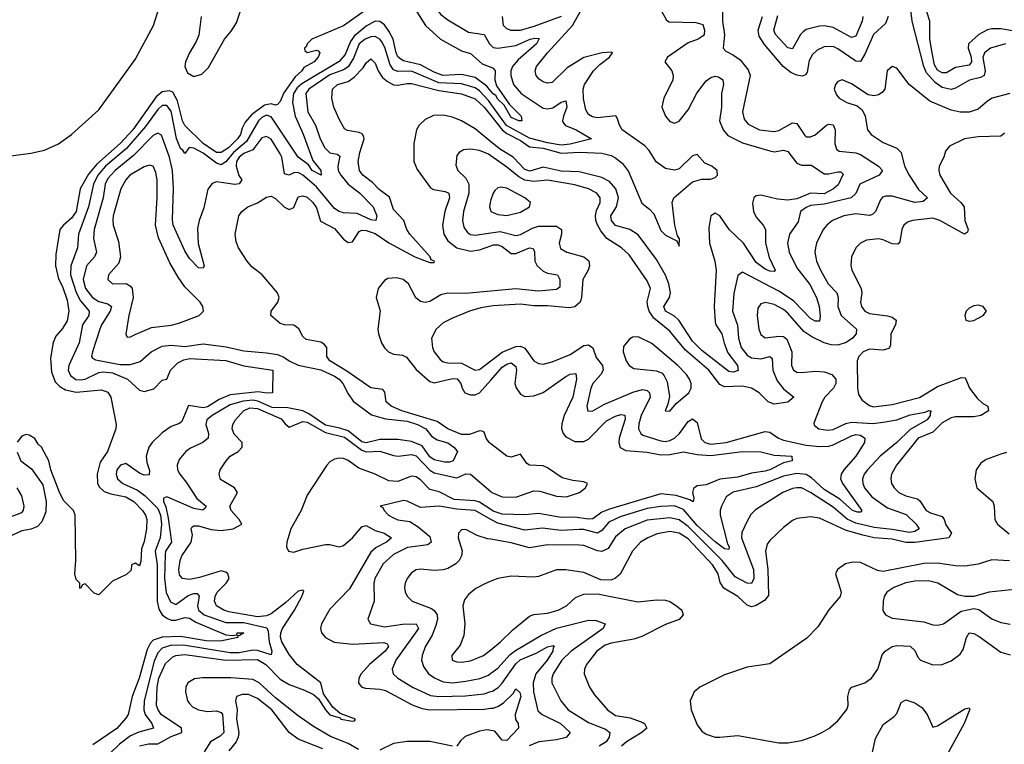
# Model space of a CAD drawing. Header units: inches. Extents: x 1694797 to 1849917, y 907313 to 1017959.
# Tile 454 of 656: x 1767921 to 1772265, y 972798 to 975996. Entities that reach past the tile are written whole.
import ezdxf

# ---------------------------------------------------------------- set-up
doc = ezdxf.new("R2010")
doc.units = ezdxf.units.IN
doc.header["$MEASUREMENT"] = 0
doc.layers.add('B7967', color=7, linetype='Continuous')
doc.layers.add('B7977', color=7, linetype='Continuous')

msp = doc.modelspace()

# ---------------------------------------------------------------- linework, layer by layer
at = {"layer": 'B7967', "color": 5}
for points, elevation in [([(1770000, 976529.3), (1769930, 976463.6), (1769810, 976420.6), (1769762.6, 976390), (1769730, 976352.2), (1769707.3, 976312.7), (1769683.6, 976230), (1769660.3, 976170), (1769655.3, 976130), (1769673.8, 976030), (1769711.8, 975970), (1769778.2, 975910), (1769870, 975859.1), (1769910, 975846.2), (1769961.4, 975801.4), (1770000, 975786.3)], 540), ([(1770000, 976421.5), (1769993.1, 976410), (1769981.2, 976398.8), (1769910, 976367.4), (1769850, 976347.7), (1769813.7, 976326.3), (1769777.3, 976290), (1769749.2, 976250), (1769730, 976195.1), (1769727.5, 976150), (1769747.1, 976070), (1769761.6, 976041.6), (1769779.5, 976019.5), (1769810, 975995), (1769901.3, 975941.3), (1769970, 975930.1), (1769994.4, 975890), (1770000, 975884)], 560), ([(1768722.3, 976010), (1768711.7, 975928.3), (1768700.3, 975899.7), (1768670, 975849.8), (1768652.3, 975810), (1768650.1, 975790.1), (1768661.9, 975761.9), (1768690, 975746), (1768725.1, 975754.9), (1768754.8, 975785.2), (1768825.3, 975910), (1768854.8, 975945.2), (1768877.9, 975982.1), (1768910, 976078.8)], 520), ([(1767870, 975393.1), (1767970, 975406.3), (1768030, 975420.2), (1768091.9, 975448.1), (1768150.2, 975489.8), (1768270, 975597.6), (1768430, 975820.2), (1768511.8, 975970), (1768536, 976050)], 520), ([(1769455.8, 976044.2), (1769350, 975968.3), (1769210.5, 975910), (1769188.9, 975890), (1769184.4, 975875.6), (1769177.3, 975870), (1769179.6, 975859.6), (1769190, 975851), (1769230, 975861), (1769238, 975858), (1769244.7, 975850), (1769238, 975830), (1769220.5, 975810), (1769175, 975785), (1769165.2, 975770), (1769136.1, 975743.9), (1769086.1, 975673.9), (1769070, 975635.4), (1769058.2, 975621.8), (1769050, 975619.1), (1769030, 975624.2), (1769001.6, 975618.4), (1768944.5, 975575.5), (1768916.5, 975543.5), (1768902.8, 975517.2), (1768895.5, 975490), (1768882.5, 975470), (1768842.7, 975430), (1768810, 975409.7), (1768790, 975409.5), (1768730, 975449.7), (1768649.2, 975529.2), (1768639.6, 975550), (1768617.3, 975637.3), (1768596, 975676), (1768582.1, 975682.1), (1768550, 975677), (1768523.8, 975656.2), (1768419.9, 975510), (1768364.7, 975450), (1768261.3, 975358.7), (1768225, 975315), (1768187.9, 975250), (1768169.7, 975150), (1768150, 975120.1), (1768114.2, 975090), (1768098, 975070), (1768080.1, 974959.9), (1768078.5, 974910), (1768092.8, 974852.8), (1768110, 974819), (1768130, 974758.4), (1768138.2, 974710), (1768130, 974667.8), (1768110, 974633), (1768080.1, 974599.9), (1768068.1, 974571.9), (1768056.9, 974503.1), (1768062, 974442), (1768077.8, 974397.8), (1768097.9, 974377.9), (1768123.3, 974363.3), (1768170, 974353), (1768282.5, 974362.5), (1768310, 974352), (1768323.8, 974330), (1768346.8, 974210), (1768346, 974190), (1768308, 974090), (1768275.8, 974044.2), (1768263.2, 973990), (1768264.7, 973950), (1768273, 973933), (1768294.4, 973914.4), (1768323.4, 973903.4), (1768390, 973890.1), (1768424, 973870), (1768463.1, 973830), (1768476.4, 973810), (1768481.6, 973790), (1768480.4, 973750), (1768470, 973694), (1768458.7, 973661.3), (1768455.3, 973604.7), (1768450, 973586), (1768430, 973598), (1768414, 973590), (1768412.7, 973567.3), (1768392.7, 973547.3), (1768330, 973518), (1768270, 973458), (1768250, 973466), (1768210, 973506), (1768198, 973502), (1768190, 973486), (1768186, 973490), (1768186, 973510), (1768170, 973526), (1768164, 973550), (1768169, 973610), (1768166, 973810), (1768158, 973830), (1768114.6, 973874.6), (1768094.6, 973914.6), (1768059, 974010), (1768049.1, 974049.1), (1768018, 974110), (1768003.1, 974123.1), (1767988.4, 974148.4), (1767963.1, 974163.1), (1767950, 974165.2), (1767930, 974158.4), (1767910, 974132.3)], 520), ([(1770000, 975681.3), (1769982.5, 975702.5), (1769930, 975740.2), (1769870, 975753.8), (1769787.8, 975750), (1769750, 975764.3), (1769690, 975797.2), (1769614.9, 975814.9), (1769601.9, 975821.9), (1769590, 975832.4), (1769581.5, 975850), (1769568.2, 975910), (1769550, 975945.6), (1769530, 975972.6), (1769510, 975988.7), (1769490, 975989.2), (1769450, 975967.1), (1769396.3, 975923.7), (1769380.6, 975899.4), (1769357.6, 975842.4), (1769330, 975811.2), (1769166.3, 975713.7), (1769144.9, 975695.1), (1769129, 975670), (1769124.7, 975630), (1769135.8, 975570), (1769171.1, 975491.1), (1769214.9, 975374.9), (1769250.1, 975330), (1769250.8, 975309.2), (1769211.6, 975330), (1769195.9, 975355.9), (1769149.4, 975389.4), (1769037.7, 975557.7), (1769030, 975567.9), (1769010, 975574.7), (1768990, 975565.1), (1768975.3, 975550), (1768922, 975458), (1768864.1, 975410), (1768830, 975369.2), (1768810, 975354.9), (1768790, 975362.6), (1768730, 975407.2), (1768690, 975429.4), (1768668.3, 975431.7), (1768650, 975405.1), (1768640.7, 975420.7), (1768630, 975427.9), (1768612.3, 975472.3), (1768590, 975591.9), (1768570, 975616.8), (1768550, 975617.7), (1768530, 975599.1), (1768475.9, 975524.1), (1768392.6, 975427.4), (1768299.8, 975350), (1768265.9, 975310), (1768246.7, 975270), (1768224.9, 975170), (1768179.9, 975050), (1768176.7, 974990), (1768146.1, 974910), (1768145.2, 974870), (1768170, 974792.5), (1768190, 974755.4), (1768228, 974710), (1768226, 974690), (1768198.2, 974650), (1768183.2, 974570), (1768138.3, 974470), (1768135.3, 974450), (1768145.4, 974425.4), (1768168.8, 974408.8), (1768190, 974406.3), (1768210, 974410.3), (1768270, 974438.5), (1768290, 974442.5), (1768330, 974437.6), (1768397.4, 974410), (1768450, 974361.7), (1768470, 974355.1), (1768512.2, 974367.8), (1768550, 974405.8), (1768570.7, 974409.3), (1768585.9, 974450), (1768618.2, 974481.8), (1768645, 974495), (1768670, 974500.4), (1768830, 974491.7), (1768910, 974467.9), (1769037.3, 974450), (1769036, 974350), (1769012, 974348), (1768973.1, 974353.1), (1768850, 974341.1), (1768800.4, 974319.6), (1768750, 974287.9), (1768730, 974283.6), (1768665.9, 974294.1), (1768636.6, 974223.4), (1768625.9, 974214.1), (1768590, 974201.1), (1768550, 974172.8), (1768505.3, 974130), (1768490.6, 974110), (1768479.3, 974070), (1768482, 974042), (1768493.1, 974006.9), (1768492.7, 973987.3), (1768470, 973986.7), (1768450, 973995.6), (1768390, 974037.2), (1768365.9, 974030), (1768350.1, 974010), (1768346.3, 973990), (1768351.9, 973970), (1768375.6, 973950), (1768440.3, 973920.3), (1768474.3, 973894.3), (1768530, 973839.4), (1768543, 973810), (1768547, 973770), (1768540.2, 973710), (1768519, 973650), (1768527, 973590), (1768527.2, 973430), (1768535.4, 973395.4), (1768550, 973370.1), (1768570, 973354.8), (1768590, 973346.8), (1768610, 973345.9), (1768650, 973358.2), (1768670, 973354.7), (1768697.7, 973337.7), (1768830, 973281.6), (1768861.2, 973278.8), (1768878.9, 973281.1), (1768880.9, 973290), (1768910.2, 973290), (1768890, 973277.2), (1768882, 973278), (1768884, 973270), (1768806.9, 973253.1), (1768744.5, 973255.5), (1768630, 973274.9), (1768550, 973271.5), (1768510, 973257.6), (1768496.7, 973243.3), (1768483.9, 973216.1), (1768447.5, 973090), (1768417.9, 973010), (1768399.8, 972930), (1768390, 972913.8), (1768350, 972868.3), (1768243.9, 972796.1)], 540), ([(1770000, 975624.9), (1769990, 975638.9), (1769950, 975681.9), (1769930, 975695.3), (1769870, 975713.3), (1769770, 975717.8), (1769650, 975768.6), (1769590, 975767.5), (1769570, 975774.2), (1769556.1, 975796.1), (1769532.7, 975872.7), (1769518.8, 975898.8), (1769510, 975910.7), (1769490, 975921.2), (1769470, 975920.4), (1769444.8, 975910), (1769419.4, 975890), (1769393.6, 975826.4), (1769370, 975787.9), (1769350, 975774.6), (1769290, 975752.8), (1769196, 975690), (1769184, 975670), (1769192.5, 975590), (1769226.2, 975530), (1769247.2, 975470), (1769267.3, 975430), (1769289.1, 975409.1), (1769322, 975402), (1769333.5, 975393.5), (1769324.9, 975350), (1769326.8, 975330), (1769337.4, 975310), (1769370, 975270.9), (1769422.4, 975230), (1769480.6, 975170), (1769496.3, 975130), (1769491.6, 975110), (1769470, 975112.1), (1769410, 975140.3), (1769350, 975143.6), (1769330, 975149.9), (1769310, 975162.9), (1769230, 975257.9), (1769170, 975309.2), (1769150, 975321.7), (1769130, 975319.7), (1769110, 975310.6), (1769090, 975315.1), (1769076.9, 975390), (1769070, 975404.5), (1769030, 975468.2), (1769010, 975481.2), (1768990, 975475.2), (1768950, 975421.8), (1768910, 975405.1), (1768888.8, 975390), (1768877.9, 975370), (1768876.6, 975350), (1768887.9, 975307.9), (1768900.6, 975290), (1768890, 975271.1), (1768870, 975269.1), (1768790, 975280.7), (1768770, 975273.3), (1768751.6, 975248.4), (1768733.7, 975166.3), (1768713.1, 975110), (1768705.3, 975074.7), (1768708.8, 975008.8), (1768734.6, 974910), (1768730, 974899.3), (1768710, 974901), (1768670, 974942.8), (1768650, 974975.6), (1768597.8, 975090), (1768594.9, 975114.9), (1768600.2, 975250), (1768594.9, 975330), (1768582.1, 975390), (1768547.1, 975487.1), (1768530, 975495.7), (1768510, 975485.2), (1768422.7, 975397.3), (1768341.6, 975330), (1768310, 975295.5), (1768298.5, 975270), (1768289.8, 975210), (1768249.4, 975070), (1768246.6, 975030), (1768260.1, 974970), (1768250.7, 974950), (1768216.5, 974910), (1768201.7, 974850), (1768211.3, 974810), (1768242.3, 974770), (1768270, 974751.8), (1768310, 974742.3), (1768326.8, 974730), (1768320.5, 974710), (1768282.7, 974650), (1768275, 974630), (1768242.5, 974530), (1768238.4, 974510), (1768242.1, 974502.1), (1768255.5, 974495.5), (1768365.1, 974474.9), (1768410, 974473.9), (1768452.8, 974487.2), (1768501.1, 974530), (1768550, 974555.1), (1768590, 974559.3), (1768650, 974553.2), (1768730, 974565.9), (1768832.1, 974552.1), (1768910, 974535), (1769010, 974526.6), (1769057.9, 974517.9), (1769087, 974507), (1769110.2, 974490), (1769150, 974471.3), (1769250, 974451.1), (1769310, 974423.4), (1769330.9, 974410), (1769347, 974390), (1769370, 974344.6), (1769392.5, 974312.5), (1769473, 974253), (1769535, 974235), (1769630, 974224.7), (1769676.8, 974210), (1769713, 974190), (1769738.5, 974158.5), (1769762.2, 974142.2), (1769810, 974128.6), (1769835.8, 974110), (1769852, 974090), (1769833.7, 974050), (1769816.6, 974043.4), (1769796.1, 974043.9), (1769750, 974054.3), (1769730, 974067.4), (1769696.1, 974116.1), (1769650, 974135), (1769590, 974143.2), (1769510, 974142.8), (1769450, 974129.1), (1769430, 974132.6), (1769370, 974181.4), (1769333.8, 974193.8), (1769270, 974206.7), (1769196.7, 974256.7), (1769170, 974269.3), (1769103.6, 974283.6), (1769035.2, 974284.8), (1768972.4, 974312.4), (1768950, 974317), (1768906.9, 974313.1), (1768850, 974297.2), (1768769.6, 974250), (1768746.6, 974230), (1768742.6, 974210), (1768753.6, 974170), (1768752.9, 974150), (1768729.2, 974130), (1768674.7, 974105.3), (1768654.3, 974090), (1768625.1, 974054.9), (1768615.6, 974030), (1768617.5, 974010), (1768627.6, 973990), (1768655.7, 973955.7), (1768703.1, 973883.1), (1768744, 973850), (1768740, 973840), (1768729, 973831), (1768690, 973838.4), (1768570.2, 973889.8), (1768555.4, 973884.6), (1768555, 973870), (1768565.9, 973845.9), (1768576.3, 973796.3), (1768591.1, 973690), (1768564.8, 973650), (1768563.3, 973636.7), (1768559.5, 973530), (1768567.9, 973467.9), (1768586.8, 973426.8), (1768610, 973415.9), (1768664.4, 973455.6), (1768690, 973464.4), (1768703.5, 973463.5), (1768712.8, 973452.8), (1768706.1, 973410), (1768710.6, 973390.6), (1768734.7, 973370), (1768830, 973335.6), (1768910, 973336.3), (1769011.9, 973311.9), (1769017.9, 973297.9), (1769021.2, 973250), (1769034.2, 973210), (1769030, 973193), (1768970, 973212.7), (1768950, 973213.7), (1768890, 973202.5), (1768850, 973202.1), (1768644.2, 973235.8), (1768585.7, 973234.3), (1768550, 973222.4), (1768530, 973202.7), (1768514.3, 973165.7), (1768470.3, 972990), (1768468.9, 972950), (1768474.4, 972930), (1768504.8, 972890), (1768511.7, 972870), (1768447.3, 972852.7), (1768410, 972836.5), (1768361.2, 972798.8), (1768320.4, 972759.6)], 560), ([(1770000, 974124), (1769992.3, 974130), (1769978.9, 974150), (1769970, 974176.1), (1769960.7, 974180.7), (1769950, 974182.2), (1769906.2, 974166.2), (1769870, 974166.2), (1769810, 974190.1), (1769763.5, 974223.5), (1769606.8, 974270), (1769559.4, 974290), (1769537.7, 974310), (1769532.5, 974352.5), (1769523.5, 974363.5), (1769470, 974371), (1769364.5, 974444.5), (1769288.9, 974490), (1769276.2, 974510), (1769275.5, 974550), (1769264.7, 974564.7), (1769250, 974572.9), (1769184.8, 974584.8), (1769170, 974597.3), (1769151.9, 974631.9), (1769141.2, 974641.2), (1769130, 974647.7), (1769090, 974649.3), (1769070, 974656.1), (1769028.5, 974690), (1769030.3, 974710), (1769059.6, 974750), (1769065.5, 974770), (1769058.5, 974790), (1768990.2, 974870), (1768945.7, 974905.7), (1768925.2, 974930), (1768886, 974990), (1768876.1, 975016.1), (1768872.2, 975050), (1768888.4, 975130), (1768900.8, 975150), (1768927, 975170), (1768970, 975188.4), (1769010, 975212.7), (1769030, 975216.8), (1769050, 975206.5), (1769090, 975169.3), (1769110, 975158), (1769130, 975166.9), (1769150, 975213.8), (1769170, 975218.5), (1769190, 975212.3), (1769214.6, 975190), (1769230, 975166.2), (1769247.5, 975107.5), (1769310, 975074.1), (1769350, 975028), (1769370, 975013.2), (1769390, 975015.9), (1769418.5, 975061.5), (1769430, 975067.9), (1769450, 975065.6), (1769490, 975052.8), (1769550, 975011.3), (1769664.1, 974950), (1769730, 974923.9), (1769750, 974925.1), (1769751.3, 974930), (1769736.9, 974936.9), (1769731.5, 974950), (1769642.1, 975050), (1769628.9, 975070), (1769615.7, 975110), (1769570, 975157.8), (1769552.5, 975212.5), (1769506.5, 975246.5), (1769477.5, 975277.5), (1769435.5, 975310), (1769420.7, 975330), (1769414.2, 975370), (1769421.2, 975410), (1769441.2, 975470), (1769438.8, 975478.8), (1769432.1, 975492.1), (1769418.7, 975498.7), (1769367, 975507), (1769354.6, 975514.6), (1769330, 975557), (1769307, 975610), (1769297.7, 975650), (1769301.8, 975690), (1769323.6, 975710), (1769370, 975724), (1769397, 975743), (1769435.9, 975784.1), (1769450, 975805.3), (1769470, 975822.6), (1769490, 975803.5), (1769501.9, 975770), (1769521, 975741), (1769543.1, 975723.1), (1769570, 975709.2), (1769590, 975706.7), (1769630, 975714.8), (1769650, 975714.1), (1769770, 975683.4), (1769870, 975668.8), (1769930, 975647.2), (1769970, 975610.2), (1770000, 975572.5)], 580), ([(1770000, 975457.4), (1769930, 975513.8), (1769870, 975549.5), (1769830, 975565.6), (1769790, 975574.9), (1769746.3, 975573.7), (1769710, 975555), (1769683.6, 975530), (1769672.3, 975510), (1769660.2, 975450), (1769660.1, 975370), (1769674.6, 975334.6), (1769734.1, 975254.1), (1769747, 975247), (1769797.5, 975237.5), (1769814.8, 975230), (1769817.8, 975210), (1769796.6, 975150), (1769785.7, 975090), (1769792.9, 975050), (1769810, 975019.8), (1769850, 974989.1), (1769910, 974974.8), (1769950, 974980.6), (1770000, 974998.7)], 620), ([(1770000, 975394.9), (1769990, 975401.9), (1769950, 975419.3), (1769910, 975425), (1769878.7, 975421.3), (1769859.3, 975410), (1769850, 975396), (1769845.7, 975354.3), (1769853.4, 975330), (1769890, 975296.8), (1769902.1, 975270), (1769902.4, 975230), (1769878.8, 975150), (1769873.9, 975110), (1769880.6, 975080.6), (1769897.4, 975057.4), (1769910, 975048.6), (1769930, 975045), (1770000, 975054.9)], 640), ([(1770000, 975200.7), (1769996.6, 975190), (1769993.7, 975170), (1770000, 975150.8)], 660), ([(1770000, 974798.4), (1769887.7, 974787.7), (1769810, 974789), (1769778.8, 974781.2), (1769730, 974752.6), (1769710, 974748.1), (1769690, 974751.9), (1769669.1, 974769.1), (1769637, 974830), (1769613.1, 974850), (1769583.2, 974856.8), (1769545.5, 974854.5), (1769530, 974845.4), (1769502.3, 974810), (1769494.3, 974770), (1769510.9, 974710.9), (1769500.5, 974630), (1769503.9, 974610), (1769516.8, 974570), (1769530, 974547.6), (1769547.6, 974530), (1769570, 974520.4), (1769610, 974515.9), (1769627.3, 974507.3), (1769670, 974453), (1769730, 974399), (1769750, 974393.9), (1769830, 974412.5), (1769850.6, 974410.6), (1769866.6, 974390), (1769872.6, 974370), (1769885.3, 974350), (1769910, 974339.9), (1769930, 974340.8), (1769950, 974349.6), (1770000, 974406)], 620), ([(1770000, 974732), (1769955, 974725), (1769904.9, 974710), (1769830, 974679.5), (1769790, 974658), (1769759, 974630), (1769737.7, 974590), (1769742.4, 974550), (1769750.2, 974530), (1769776.1, 974496.1), (1769790, 974486.6), (1769810, 974482.1), (1769870, 974480.4), (1769930, 974450.1), (1769950, 974452.2), (1770000, 974490.2)], 640), ([(1768450, 972792), (1768490, 972800.9), (1768530, 972800.3), (1768590, 972832.2), (1768636.8, 972850), (1768634.7, 972870), (1768545.1, 972930), (1768531.5, 972950), (1768524.7, 972970), (1768527.3, 973050), (1768535.7, 973090), (1768564.6, 973155.4), (1768596, 973184), (1768610, 973190), (1768650, 973194.8), (1768830, 973170), (1768970, 973172.8), (1769006.6, 973150), (1769070, 973085.9), (1769110, 973062.8), (1769178, 973038), (1769217.7, 973017.7), (1769238.7, 972998.7), (1769269.6, 972950), (1769290, 972928.6), (1769335.1, 972915.1), (1769338, 972910), (1769390, 972900.4), (1769397.8, 972902.2), (1769402, 972910), (1769334.8, 972934.8), (1769302.6, 972962.6), (1769261.8, 973021.8), (1769250.1, 973070.1), (1769145.6, 973150), (1769110, 973194.8), (1769077.9, 973250), (1769071.7, 973271.7), (1769073, 973290), (1769081.2, 973310), (1769132.9, 973390), (1769166.5, 973450), (1769174.7, 973474.7), (1769170, 973478.5), (1769150, 973474), (1769095.6, 973424.4), (1769030, 973374), (1769010, 973364.8), (1768970, 973361.4), (1768843.4, 973383.4), (1768822.2, 973390), (1768789.6, 973410), (1768780.3, 973430), (1768783.1, 973450), (1768793, 973470), (1768832.5, 973510), (1768845.7, 973530), (1768840.1, 973550), (1768830, 973558), (1768810, 973564), (1768714.2, 973534.2), (1768670, 973526.2), (1768639.5, 973530), (1768626.3, 973546.3), (1768623.6, 973570), (1768629.3, 973610), (1768636.9, 973630), (1768677.7, 973690), (1768683, 973723), (1768677.3, 973750), (1768682.3, 973757.7), (1768690, 973762), (1768710, 973762), (1768766.5, 973746.5), (1768810, 973741.6), (1768862.3, 973750), (1768901.1, 973770), (1768889.5, 973790), (1768853.5, 973830), (1768848.2, 973850), (1768882.7, 973910), (1768869.2, 973930), (1768807.7, 973967.7), (1768801.8, 973990), (1768806, 974010), (1768831.3, 974050), (1768850.2, 974070), (1768885.4, 974090), (1768903, 974110), (1768902.7, 974130), (1768866.9, 974166.9), (1768858.8, 974190), (1768861.2, 974210), (1768872.5, 974230), (1768909, 974270), (1768936.8, 974283.2), (1768970, 974280.9), (1769075.3, 974235.3), (1769092, 974212), (1769110, 974197.7), (1769170, 974223.6), (1769190, 974219.3), (1769270, 974175.1), (1769354, 974154), (1769430, 974096.6), (1769450, 974089.6), (1769510, 974092.4), (1769570, 974072.3), (1769590.5, 974070.5), (1769650, 974077.3), (1769670, 974071.7), (1769730, 974007.7), (1769750, 973996.2), (1769850, 973975), (1769890, 973991.6), (1769910, 973991.1), (1770000, 973913.6)], 580), ([(1767910, 974087.7), (1767926.7, 974050), (1767973.7, 974013.7), (1768023.6, 973943.6), (1768038, 973870), (1768036.3, 973823.7), (1768019.3, 973780.7), (1768000, 973760), (1767972, 973748), (1767930, 973739.9), (1767870, 973713.1)], 520), ([(1770000, 973834.2), (1769950, 973867.1), (1769930, 973872.6), (1769838, 973878), (1769772.4, 973912.4), (1769730, 973923.5), (1769690, 973966.1), (1769670, 973979.2), (1769650, 973981.7), (1769590, 973958.8), (1769550, 973960.4), (1769490, 973991.2), (1769417.2, 974017.2), (1769370, 974051.1), (1769350, 974059), (1769330, 974060.8), (1769310, 974056), (1769290, 974044.5), (1769276.2, 974030), (1769190, 973897.6), (1769162.3, 973830), (1769118, 973750), (1769100.2, 973690), (1769098.3, 973670), (1769106.4, 973650), (1769130, 973646), (1769170, 973658.9), (1769270, 973680.1), (1769290, 973679.8), (1769330, 973669.6), (1769350, 973675.8), (1769390, 973709.6), (1769430, 973757.9), (1769450, 973764.6), (1769490, 973742.3), (1769529.1, 973730), (1769561.6, 973710), (1769539.4, 973690), (1769493.5, 973666.5), (1769470, 973646.1), (1769375.8, 973484.2), (1769290, 973395), (1769252.2, 973330), (1769248.4, 973310), (1769252.4, 973290), (1769269.7, 973269.7), (1769309, 973249), (1769390, 973241), (1769528.1, 973248.1), (1769541.8, 973241.8), (1769547.5, 973230), (1769533, 973210), (1769464.9, 973150), (1769427.1, 973110), (1769416.6, 973090), (1769415.8, 973070), (1769421.5, 973061.5), (1769431, 973051), (1769446, 973046), (1769510, 973041.6), (1769535.4, 973035.4), (1769653.3, 972973.3), (1769697.1, 972957.1), (1769730, 972951.2), (1769970, 972954.1), (1770000, 972957.5)], 620), ([(1767850, 973790.2), (1767930, 973821.5), (1767937.3, 973830), (1767940.6, 973850), (1767930, 973895.1), (1767910, 973929.6)], 520), ([(1770000, 973790.6), (1769930, 973829.7), (1769850, 973836.1), (1769771.4, 973848.6), (1769690, 973843.9), (1769630, 973870.8), (1769613.6, 973873.6), (1769511.3, 973850), (1769523.4, 973843.4), (1769528.4, 973830), (1769548.7, 973810), (1769570, 973797.2), (1769589.3, 973789.3), (1769641.8, 973781.8), (1769678.7, 973758.7), (1769730, 973715), (1769737, 973690), (1769722, 973678), (1769632.7, 973667.3), (1769570, 973635.9), (1769524.8, 973595.2), (1769488, 973530), (1769484, 973510), (1769484.3, 973430), (1769457.4, 973350), (1769468.2, 973330), (1769530, 973316.8), (1769610, 973329), (1769669.5, 973329.5), (1769680.6, 973310), (1769580.1, 973170), (1769563.7, 973130), (1769569.4, 973110), (1769588.6, 973090), (1769653.5, 973050), (1769733.8, 973013.8), (1769769.5, 973009.5), (1769887.4, 973012.6), (1769970, 973021.9), (1770000, 973031.3)], 640), ([(1770000, 973703), (1769985.5, 973705.5), (1769939.8, 973719.8), (1769890, 973746.3), (1769870, 973745.1), (1769857.6, 973730), (1769854.9, 973710), (1769872.8, 973652.8), (1769870.2, 973630.2), (1769859.7, 973610), (1769844.6, 973595.4), (1769810, 973574.5), (1769790, 973567.7), (1769750, 973565.7), (1769690, 973571.8), (1769670, 973568.6), (1769650, 973554.5), (1769630.2, 973530), (1769621.1, 973510), (1769618.4, 973490), (1769621.1, 973470), (1769631.4, 973450), (1769652, 973430), (1769738.4, 973398.4), (1769750, 973389.5), (1769762.7, 973370), (1769764.1, 973350), (1769757.5, 973322.5), (1769740.3, 973279.7), (1769710, 973228.4), (1769696.4, 973190), (1769694.2, 973170), (1769701.9, 973141.9), (1769725.3, 973110), (1769754.2, 973090), (1769790, 973074.4), (1769830, 973070.4), (1769890, 973076.6), (1769951.1, 973088.9), (1769990, 973104.2), (1770000, 973111.8)], 660), ([(1770000, 973517.8), (1769970, 973505.8), (1769934.1, 973485.9), (1769901.1, 973458.9), (1769883.7, 973436.3), (1769875.9, 973410), (1769884.8, 973330), (1769881, 973279), (1769864, 973236), (1769828, 973190), (1769828.9, 973170), (1769850, 973161.8), (1769870, 973160.5), (1769910, 973167.3), (1769967.1, 973190), (1770000, 973216)], 680), ([(1769415.2, 972775.2), (1769370, 972802.1), (1769292.2, 972832.2), (1769217.2, 972877.2), (1769150, 972923.5), (1769050, 973003.8), (1768977.1, 973070), (1768950, 973083.9), (1768852.2, 973092.2), (1768728, 973092), (1768692.2, 973087.8), (1768662.2, 973070), (1768653.4, 973050), (1768653.2, 973030), (1768661.6, 972990), (1768670, 972977.9), (1768684.2, 972964.2), (1768710.2, 972950), (1768750, 972943.6), (1768790, 972946.1), (1768810, 972938.5), (1768815.4, 972930), (1768821.2, 972850), (1768805.2, 972834.8), (1768763.4, 972810), (1768734.9, 972765.1)], 620), ([(1769258.7, 972778.7), (1769150, 972820.5), (1769110, 972850.6), (1769033, 972950), (1768970, 973000.8), (1768930, 973017.7), (1768902.5, 973017.5), (1768878, 973010), (1768872.6, 972990), (1768881.1, 972950), (1768877.4, 972910), (1768887.9, 972850), (1768885.2, 972830), (1768876, 972810), (1768843.5, 972770)], 640), ([(1770000, 972859.5), (1769982.1, 972862.1), (1769950, 972856), (1769886.6, 972833.4), (1769865.6, 972814.4), (1769849.2, 972790.8)], 620), ([(1769830, 972789.6), (1769730, 972810.7), (1769629.9, 972810.1), (1769570, 972801.3), (1769510, 972773.1)], 620)]:
    msp.add_lwpolyline(points, dxfattribs=dict(at, elevation=elevation))
at = {"layer": 'B7967', "color": 5, "elevation": 580}
msp.add_lwpolyline([(1768493.5, 975353.5), (1768470, 975346.1), (1768406.5, 975310), (1768388.8, 975290), (1768367.4, 975250), (1768333.7, 975130), (1768331.8, 975110), (1768333.9, 975090), (1768356.7, 975016.7), (1768365.8, 974950), (1768357.9, 974922.1), (1768313, 974870), (1768309.3, 974850), (1768331, 974831), (1768391.3, 974831.3), (1768410, 974820.5), (1768416.9, 974810), (1768422.3, 974770), (1768402.4, 974690), (1768389, 974609), (1768395.3, 974595.3), (1768410, 974595.8), (1768430, 974607.1), (1768502.2, 974637.8), (1768590, 974648.1), (1768622.8, 974657.2), (1768712.3, 974690), (1768731.8, 974710), (1768728.5, 974730), (1768717.2, 974750), (1768650, 974817.8), (1768619.9, 974859.9), (1768583, 974923), (1768534, 975034), (1768519.9, 975090), (1768528.3, 975210), (1768528.2, 975290), (1768522, 975322), (1768510, 975349.7)], close=True, dxfattribs=at)
at = {"layer": 'B7977', "color": 5}
for points, elevation in [([(1771022.1, 976050), (1771021.5, 975990), (1771030.1, 975929.9), (1771024.9, 975870), (1771036.4, 975856.4), (1771070, 975840.2), (1771099.1, 975819.1), (1771134.9, 975774.9), (1771143.8, 975750), (1771109.5, 975590), (1771116.9, 975556.9), (1771135.2, 975535.2), (1771184.9, 975510), (1771250, 975502.8), (1771270, 975506.6), (1771330, 975540.3), (1771350, 975538.6), (1771384.9, 975484.9), (1771390, 975479.8), (1771410, 975478.4), (1771430, 975488.6), (1771480.9, 975530), (1771490, 975534.3), (1771510, 975532.2), (1771518.5, 975510), (1771516.6, 975450), (1771524, 975424), (1771536.3, 975416.3), (1771610, 975408), (1771630, 975400.5), (1771709.3, 975350), (1771727.1, 975330), (1771712.4, 975310), (1771627.9, 975270), (1771610.4, 975229.6), (1771589.7, 975210.3), (1771470, 975182.1), (1771410, 975175.6), (1771390, 975167.6), (1771366, 975150), (1771355.4, 975104.6), (1771317.4, 975050), (1771309, 975010), (1771315.1, 974970), (1771350, 974900.9), (1771407.5, 974827.5), (1771436, 974770), (1771448.3, 974730), (1771453, 974687), (1771450, 974666), (1771430, 974665.8), (1771410, 974678.1), (1771335.4, 974755.4), (1771270, 974797.9), (1771110, 974882), (1771090, 974867), (1771072, 974788), (1771065.2, 974710), (1771088.5, 974648.5), (1771092.8, 974590), (1771103.5, 974550), (1771130, 974515), (1771150, 974503.2), (1771190, 974499.5), (1771230, 974509.3), (1771240.4, 974500.4), (1771244.2, 974450), (1771262.6, 974402.6), (1771290, 974367), (1771336.9, 974330), (1771310, 974308.2), (1771250, 974299.7), (1771222.6, 974310), (1771183.8, 974350), (1771150, 974370.6), (1771110, 974378.4), (1771030, 974375.5), (1771010, 974385.8), (1770960.9, 974450), (1770857.9, 974537.9), (1770790, 974622.2), (1770718.4, 974678.4), (1770698.3, 974710), (1770691.7, 974730), (1770689.6, 974750.4), (1770704.4, 974810), (1770690, 974843.1), (1770610, 974958.5), (1770575.5, 974990), (1770511, 975031), (1770484.3, 975064.3), (1770470.5, 975090.5), (1770462.6, 975110), (1770460.8, 975130), (1770465.7, 975154.3), (1770481.9, 975190), (1770481.9, 975201.9), (1770481.6, 975210), (1770467.5, 975230), (1770430.8, 975250), (1770370, 975266.8), (1770250, 975287.2), (1770190, 975282.2), (1770150, 975288.5), (1770122.4, 975302.4), (1770070, 975345.6), (1770000, 975394.9)], 640), ([(1770750, 976040.1), (1770774, 975994), (1770786.6, 975986.6), (1770903.8, 975983.8), (1770934.7, 975974.7), (1770942.1, 975950), (1770940.4, 975930), (1770935.7, 975924.3), (1770914.2, 975910), (1770870, 975893.5), (1770778.9, 975830), (1770767.9, 975810), (1770797.7, 975770), (1770803.3, 975750), (1770802, 975730), (1770763, 975650), (1770753.9, 975610), (1770770, 975570.3), (1770790, 975547.1), (1770810, 975539.7), (1770830, 975548.2), (1770870, 975598.3), (1770908.6, 975671.4), (1770950, 975726.4), (1770970, 975740.6), (1770990, 975746.8), (1771004.5, 975744.5), (1771023.8, 975730), (1771025.4, 975710), (1771017.1, 975670), (1771016.9, 975610), (1771008.4, 975550), (1771023.9, 975510), (1771045.7, 975485.7), (1771110, 975451.9), (1771230, 975416.9), (1771250, 975412.4), (1771290, 975420.1), (1771310, 975413.7), (1771350, 975363), (1771370, 975354.6), (1771413.8, 975353.8), (1771470, 975315.9), (1771490, 975315.3), (1771530, 975325), (1771544, 975324), (1771554.1, 975314.1), (1771532.4, 975267.6), (1771510.7, 975250), (1771470, 975228.2), (1771410, 975230.2), (1771350, 975205.6), (1771310, 975198.9), (1771264, 975204), (1771190, 975221.1), (1771170, 975219), (1771160.2, 975210), (1771153.4, 975186.6), (1771158.2, 975150), (1771170, 975124.6), (1771200.6, 975090), (1771210.6, 975070.6), (1771211.4, 975010), (1771227, 974947), (1771254.4, 974890), (1771250, 974884.8), (1771230, 974886.1), (1771210, 974895), (1771170, 974924.9), (1771114.9, 975010), (1771051.1, 975070), (1771010, 975130.6), (1770990, 975141.6), (1770969.6, 975130.4), (1770962, 975078), (1770964.8, 975010), (1770987.8, 974930), (1770994.3, 974890), (1770984.5, 974730), (1770990, 974663.1), (1770992.9, 974650), (1771018.8, 974610), (1771028.5, 974568.5), (1771045.5, 974525.5), (1771087.2, 974470), (1771091.4, 974448.6), (1771070, 974441.2), (1771050, 974444.1), (1770930, 974535.5), (1770890, 974576.9), (1770829.1, 974670), (1770810, 974687.1), (1770769.9, 974710), (1770763.2, 974730), (1770787.8, 974770), (1770792.2, 974790), (1770785.2, 974830), (1770770, 974869), (1770730, 974937.2), (1770650, 975046.8), (1770612.5, 975070), (1770550, 975087.9), (1770531.3, 975110), (1770528.5, 975130), (1770553.8, 975170), (1770563.1, 975210), (1770550.9, 975250), (1770522.7, 975282.7), (1770490, 975299.9), (1770390, 975324.1), (1770310, 975327.9), (1770230, 975345.5), (1770171.8, 975328.2), (1770150, 975335.6), (1770097.6, 975390), (1770042.9, 975422.9), (1770000, 975457.4)], 620), ([(1772269.8, 975890.2), (1772204.4, 975870), (1772177, 975850), (1772170.5, 975829.5), (1772180.7, 975770), (1772176.3, 975750), (1772159.2, 975740.8), (1772111.5, 975728.5), (1772050, 975693.8), (1772030, 975687.9), (1771990, 975697.4), (1771959.2, 975719.2), (1771921.4, 975761.4), (1771909.3, 975790), (1771858, 975990), (1771850.3, 976050)], 640), ([(1770000, 975572.5), (1770049.9, 975509.9), (1770070, 975493.8), (1770130, 975463), (1770170, 975435.1), (1770230, 975428.4), (1770310, 975407.6), (1770391.6, 975411.6), (1770490, 975406.9), (1770530, 975396.4), (1770550, 975386), (1770581.1, 975361.1), (1770606.6, 975326.6), (1770666.1, 975186.1), (1770700.3, 975160.3), (1770719.2, 975139.2), (1770750, 975065.6), (1770770, 975045.3), (1770820.2, 975020.2), (1770830, 974997.2), (1770831.3, 975028.7), (1770822.6, 975042.6), (1770812, 975090), (1770799, 975190), (1770806.5, 975210), (1770890, 975281), (1770930, 975292.4), (1770968.1, 975291.9), (1770990, 975299.3), (1770998.9, 975310), (1770998.8, 975330), (1770974.9, 975350), (1770943.6, 975363.6), (1770910, 975400.5), (1770890, 975395.5), (1770830, 975337.2), (1770810, 975332.1), (1770770, 975339.8), (1770729, 975369), (1770698.4, 975418.4), (1770679.7, 975439.7), (1770579.4, 975510), (1770566.7, 975530), (1770559.1, 975559.1), (1770551.2, 975571.2), (1770470, 975563.4), (1770447.9, 975567.9), (1770430, 975577.8), (1770418.4, 975598.4), (1770408.7, 975648.7), (1770407.4, 975690), (1770412.5, 975710), (1770451.8, 975770), (1770481.2, 975798.8), (1770523, 975830), (1770536.9, 975850), (1770533, 975853), (1770490.5, 975850.5), (1770410, 975828.7), (1770336.8, 975783.2), (1770270, 975719.5), (1770250, 975716.3), (1770230, 975722.3), (1770213.3, 975733.3), (1770199.8, 975750), (1770195.9, 975770), (1770201.5, 975790), (1770249, 975850), (1770360.6, 975970), (1770393.3, 976030)], 580), ([(1770310, 976010.4), (1770190, 975965.9), (1770128.4, 975948.4), (1770090, 975947.8), (1770070, 975956.1), (1770055.1, 975970), (1770051.6, 976010)], 580), ([(1771752.9, 976010), (1771741, 975979), (1771688.1, 975930), (1771650, 975843.4), (1771630, 975811.5), (1771610, 975812.4), (1771530, 975868), (1771510, 975877.2), (1771470, 975876.7), (1771438.9, 975861.1), (1771418, 975842), (1771404.5, 975815.5), (1771395.7, 975764.3), (1771387.9, 975752.1), (1771372.8, 975747.2), (1771350, 975751.3), (1771323.5, 975763.5), (1771289.3, 975789.3), (1771207.1, 975887.1), (1771183.9, 975923.9), (1771178.5, 975950), (1771198.7, 976010)], 640), ([(1771641.1, 976010), (1771638.5, 975990), (1771610, 975922.9), (1771590, 975916.7), (1771510, 975961.3), (1771471, 975969), (1771450, 975966.9), (1771390, 975952), (1771377.3, 975942.7), (1771365, 975930), (1771330, 975866.8), (1771310, 975872.2), (1771254.9, 975930), (1771248.2, 975950), (1771265.2, 976014.8)], 620), ([(1772370, 975934.8), (1772250, 975955.1), (1772210, 975955.6), (1772190, 975950.6), (1772152.3, 975930), (1772107.4, 975890), (1772105.2, 975870), (1772118.7, 975830), (1772120.1, 975810), (1772110, 975795.7), (1772050, 975785.7), (1772010, 975761.4), (1771990, 975760.9), (1771970, 975773.4), (1771957.2, 975797.2), (1771946.2, 975850), (1771936.5, 975910), (1771936.8, 975990), (1771923.2, 976030)], 620), ([(1770000, 975884), (1770010, 975873.4), (1770030.1, 975870.1), (1770110, 975881.6), (1770172.6, 975910), (1770194.3, 975914.3), (1770212.3, 975912.3), (1770201.6, 975890), (1770120.9, 975819.1), (1770095.1, 975790), (1770087.8, 975770), (1770087.3, 975750), (1770099.9, 975710), (1770133.8, 975670), (1770230, 975605.1), (1770250, 975602.3), (1770273.3, 975606.7), (1770310, 975632.8), (1770330, 975638), (1770335.5, 975610), (1770320.1, 975570), (1770315.7, 975550), (1770319.7, 975539.7), (1770328.7, 975528.7), (1770376.3, 975510), (1770443.8, 975470), (1770350, 975447.4), (1770310, 975442.9), (1770250, 975451.9), (1770170, 975473), (1770068.5, 975528.5), (1770000, 975624.9)], 560), ([(1772289.6, 975670.4), (1772210.6, 975649.4), (1772190, 975637.1), (1772150, 975600.7), (1772110, 975588.1), (1772070, 975588.3), (1772030, 975596.9), (1771936.8, 975636.8), (1771845.4, 975710), (1771790, 975782), (1771770, 975789.5), (1771747.4, 975770), (1771738, 975690), (1771725.9, 975674.1), (1771710, 975664.2), (1771690, 975659.3), (1771664, 975664), (1771590, 975713), (1771550, 975731), (1771530, 975722.9), (1771520.3, 975710), (1771514.9, 975690), (1771524.5, 975664.5), (1771535.8, 975650), (1771570, 975631.3), (1771615.5, 975615.5), (1771637.9, 975597.9), (1771650.3, 975570), (1771661.3, 975510), (1771676.9, 975490), (1771730, 975454.7), (1771790, 975429.3), (1771809.3, 975410), (1771825, 975350), (1771844.4, 975310), (1771886.4, 975246.4), (1771925.8, 975210), (1771906.7, 975193.3), (1771870, 975189.2), (1771770, 975217.2), (1771742, 975218), (1771727.7, 975212.3), (1771718.8, 975201.2), (1771697.3, 975150), (1771683.1, 975136.9), (1771670, 975132.6), (1771610, 975139.1), (1771557, 975130), (1771506.7, 975110), (1771481.2, 975090), (1771465.2, 975070), (1771436.3, 975010), (1771431.6, 974990), (1771429.5, 974970), (1771436.4, 974930), (1771453.7, 974890), (1771488.2, 974830), (1771526.7, 974790), (1771531.6, 974770), (1771530.1, 974730), (1771544.9, 974690), (1771613.4, 974630), (1771611.8, 974610), (1771594.4, 974590), (1771567.8, 974572.2), (1771530, 974560.4), (1771501.3, 974561.3), (1771470, 974570.3), (1771416.4, 974596.4), (1771380.8, 974620.8), (1771310, 974701.2), (1771290, 974717.7), (1771250, 974738.5), (1771211.8, 974748.2), (1771190, 974742.7), (1771177.2, 974722.8), (1771174, 974690), (1771181.9, 974630), (1771190, 974606.5), (1771210, 974591.8), (1771270, 974599.9), (1771290, 974597.9), (1771305.8, 974585.8), (1771327.4, 974530), (1771326.5, 974470), (1771334.4, 974450), (1771350, 974441), (1771370, 974439.4), (1771430, 974445.5), (1771470, 974442.6), (1771504.5, 974430), (1771522, 974410), (1771521.7, 974390), (1771511.2, 974370), (1771473.1, 974330), (1771461.2, 974310), (1771425.1, 974214.9), (1771426.4, 974206.4), (1771446.4, 974190), (1771484.8, 974184.8), (1771510, 974188.2), (1771565.7, 974214.3), (1771590, 974220.6), (1771685.2, 974214.8), (1771730, 974219.6), (1771790, 974230.1), (1771850, 974252.7), (1771915.8, 974264.2), (1771932, 974272), (1771942.8, 974270), (1771937.1, 974262.9), (1771938, 974250), (1771924.5, 974230), (1771850, 974187.5), (1771790, 974129.9), (1771717.8, 974070), (1771661.5, 974010), (1771646.8, 973990), (1771639, 973970), (1771640.4, 973950), (1771648.1, 973930), (1771680.1, 973890), (1771750, 973841.7), (1771831.8, 973811.8), (1771875.8, 973770), (1771888.6, 973750), (1771870, 973737.3), (1771846.9, 973733.1), (1771770, 973746.9), (1771690, 973754.9), (1771610, 973774.2), (1771571.7, 973791.7), (1771510, 973844.6), (1771410, 973910.3), (1771370, 973929.5), (1771350, 973930.7), (1771330, 973927.6), (1771288.4, 973910), (1771167.4, 973832.6), (1771147.3, 973812.7), (1771130, 973782.6), (1771107.6, 973732.4), (1771106.1, 973710), (1771158.6, 973570), (1771159.7, 973530), (1771150, 973508.7), (1771130, 973509.9), (1771077.9, 973537.9), (1771019.7, 973610), (1770870, 973759), (1770830, 973789.6), (1770790, 973798), (1770690, 973787.6), (1770591.7, 973750), (1770550, 973713.6), (1770516.8, 973663.2), (1770490, 973649.9), (1770470, 973652.1), (1770410, 973675.9), (1770390, 973677.3), (1770250, 973678.7), (1770170, 973665.7), (1770090, 973687.6), (1770000, 973703)], 660), ([(1770000, 975786.3), (1770010, 975782.4), (1770018.2, 975770), (1770017.9, 975730), (1770024.3, 975704.3), (1770081.3, 975621.3), (1770133.8, 975570), (1770136.3, 975550), (1770122.7, 975550), (1770090, 975565), (1770058.5, 975618.5), (1770030, 975645.9), (1770022, 975662), (1770010, 975669.2), (1770000, 975681.3)], 540), ([(1772265, 975495), (1772250, 975482), (1772150, 975479), (1772089.5, 975470.5), (1772022.4, 975437.6), (1772004.7, 975415.3), (1771998.3, 975390), (1771977.3, 975350), (1771975.9, 975330), (1771980.7, 975310), (1772027.1, 975230), (1772073.1, 975190), (1772088.1, 975170), (1772090.1, 975110), (1772105.5, 975070), (1772102, 975058), (1772089.6, 975050), (1771979.8, 975110), (1771950, 975119.7), (1771859.1, 975110), (1771837.2, 975102.8), (1771821.2, 975090), (1771813.2, 975070), (1771804.2, 975015.8), (1771795.2, 975004.8), (1771770, 975007), (1771730, 975024.9), (1771710, 975028.5), (1771657.2, 975022.8), (1771630.1, 975009.9), (1771610.2, 974990), (1771590.2, 974950), (1771588.5, 974911.5), (1771592.5, 974890), (1771634, 974810), (1771636.1, 974790), (1771630.1, 974750), (1771635.3, 974730), (1771650.2, 974710), (1771670, 974699.8), (1771750, 974689), (1771770, 974682.6), (1771788.2, 974670), (1771784.8, 974650), (1771764.9, 974610), (1771762.3, 974557.7), (1771755, 974545), (1771730, 974538.1), (1771670, 974542.1), (1771642.4, 974530), (1771622.6, 974510), (1771615.6, 974490), (1771616.6, 974370), (1771621.9, 974341.9), (1771637.1, 974317.1), (1771670, 974292.8), (1771688.3, 974288.3), (1771770, 974298.3), (1771890, 974328.3), (1771970, 974376.9), (1772076.6, 974416.6), (1772090, 974415.1), (1772095.5, 974410), (1772111.1, 974370), (1772145.3, 974325.3), (1772170, 974302.5), (1772192, 974290), (1772195.2, 974270), (1772161.5, 974250), (1772130, 974242.8), (1772050, 974243.2), (1772030, 974239.1), (1771990, 974217), (1771950, 974175.2), (1771884.4, 974150), (1771788.9, 974030), (1771766.8, 973990), (1771763.7, 973970), (1771767.9, 973950), (1771779.4, 973930), (1771798.8, 973910), (1771830, 973895.1), (1771881.5, 973881.5), (1771892.2, 973872.2), (1771919.8, 973830), (1771939.4, 973819.4), (1771990, 973803.7), (1771999.6, 973790), (1772006.7, 973766.7), (1772032.6, 973730), (1772020.2, 973710), (1771870, 973689.5), (1771830, 973688.7), (1771770, 973704.4), (1771690, 973710.2), (1771641.1, 973721.1), (1771563.8, 973743.8), (1771450, 973796.6), (1771410, 973801.6), (1771350, 973795), (1771330, 973786), (1771290, 973755.5), (1771230, 973698), (1771218.5, 973681.5), (1771210.6, 973650), (1771221.5, 973570), (1771225.2, 973454.8), (1771206.7, 973433.3), (1771170, 973410.5), (1771150, 973405), (1771130, 973412.8), (1771090, 973451.1), (1771027, 973487), (1771012, 973512), (1771001.8, 973550), (1770977.4, 973590), (1770870, 973705), (1770830, 973729.9), (1770790, 973737.6), (1770733.1, 973726.9), (1770692.9, 973710), (1770660.5, 973690), (1770624.3, 973650), (1770570, 973549.7), (1770550, 973531.7), (1770530, 973522.8), (1770484.5, 973524.5), (1770410, 973556.2), (1770330, 973568.1), (1770290, 973568.9), (1770210, 973539.3), (1770190, 973536.2), (1770090, 973539.8), (1770030.2, 973529.8), (1770000, 973517.8)], 680), ([(1770000, 975150.8), (1770000.2, 975150), (1770030, 975135.9), (1770070, 975132.5), (1770130, 975146.3), (1770169.7, 975170), (1770174, 975190), (1770149.8, 975210), (1770070, 975252.2), (1770043.4, 975256.6), (1770030, 975253.8), (1770017.9, 975242.1), (1770009.4, 975230), (1770000, 975200.7)], 660), ([(1770000, 975054.9), (1770040.7, 975060.7), (1770110, 975044), (1770130, 975047.7), (1770184.1, 975075.9), (1770210, 975084.3), (1770290, 975085), (1770311.4, 975070), (1770311.3, 975050), (1770300.5, 975010), (1770306.8, 974986.8), (1770334.4, 974970), (1770410.2, 974950), (1770431.7, 974931.7), (1770435.1, 974910), (1770429, 974890), (1770406.1, 974850), (1770399.9, 974770), (1770393.3, 974750), (1770370, 974728.7), (1770344.9, 974724.9), (1770250, 974733.4), (1770190, 974733.3), (1770130, 974740.8), (1770010, 974733.5), (1770000, 974732)], 640), ([(1770000, 974998.7), (1770010, 975002.3), (1770030, 975002.7), (1770050, 974994.5), (1770090, 974963.6), (1770110, 974964.1), (1770170, 974988.7), (1770186.2, 974986.2), (1770192, 974972), (1770194.3, 974930), (1770203.4, 974910), (1770230, 974886.1), (1770250, 974877.9), (1770294, 974870), (1770303.5, 974850), (1770304.7, 974815.3), (1770290, 974804.8), (1770210, 974798.5), (1770110, 974808.8), (1770000, 974798.4)], 620), ([(1770000, 974490.2), (1770050, 974528.2), (1770110, 974553.7), (1770130, 974555.9), (1770150, 974547.2), (1770190, 974490.9), (1770210, 974478.6), (1770230, 974475.9), (1770270, 974486.1), (1770350, 974518.7), (1770410, 974558.4), (1770430, 974561.2), (1770450, 974547.9), (1770464.9, 974504.9), (1770492.2, 974470), (1770494.6, 974450), (1770485.6, 974430), (1770449.6, 974390), (1770440.1, 974370), (1770423.5, 974290), (1770428.2, 974268.2), (1770450, 974270.2), (1770501, 974299), (1770630, 974354), (1770670, 974363.4), (1770690, 974359.3), (1770699.3, 974350), (1770702, 974330), (1770662.1, 974250), (1770652.4, 974212.4), (1770651.6, 974190), (1770660.9, 974170), (1770670, 974163.1), (1770750, 974136.9), (1770770, 974134.3), (1770790, 974138.6), (1770810, 974149.6), (1770831.3, 974170), (1770870, 974222.6), (1770890, 974234.8), (1770910, 974218.5), (1770927.1, 974147.1), (1770943.9, 974130), (1770970, 974122.9), (1771037.6, 974130), (1771210, 974179.4), (1771230, 974176.3), (1771269, 974149), (1771290, 974140.8), (1771390, 974119), (1771450, 974112), (1771490, 974114.2), (1771510, 974120.6), (1771590, 974160.1), (1771610, 974165.4), (1771630, 974162.2), (1771649.3, 974150), (1771648.8, 974130), (1771610.1, 974070), (1771556.9, 974010), (1771545.7, 973990), (1771542.7, 973970), (1771550.5, 973950), (1771636.6, 973830), (1771630, 973823.4), (1771617.6, 973822.4), (1771595, 973830), (1771539.5, 973879.5), (1771470, 973922.2), (1771414.8, 973974.8), (1771390, 973989.1), (1771350, 973993.9), (1771290, 973982.3), (1771170, 973935.2), (1771068.2, 973911.8), (1771037.8, 973890), (1771017, 973850), (1771010.8, 973830), (1771011.3, 973810), (1771043.6, 973683.6), (1771051.6, 973670), (1771050, 973658), (1771030, 973661.6), (1770990, 973691.9), (1770910, 973763.3), (1770850, 973834.4), (1770810, 973850.2), (1770750, 973848.2), (1770690, 973839.4), (1770570, 973801.6), (1770520.8, 973779.2), (1770490, 973741.9), (1770470, 973729.5), (1770410, 973745.9), (1770390, 973747), (1770310, 973742.5), (1770227.2, 973752.8), (1770150, 973743.9), (1770030, 973773.9), (1770000, 973790.6)], 640), ([(1770000, 974406), (1770050, 974462.3), (1770070, 974476.1), (1770090, 974481.6), (1770110, 974465.5), (1770112.2, 974450), (1770106.1, 974390), (1770110.9, 974370.9), (1770130, 974343.8), (1770150, 974333.5), (1770190, 974336.6), (1770230, 974350.7), (1770330, 974421), (1770350, 974431.5), (1770374, 974434), (1770378, 974410), (1770360.7, 974330), (1770323.7, 974250), (1770313.2, 974213.2), (1770312, 974192), (1770318.4, 974170), (1770330, 974155.3), (1770370, 974134.2), (1770410, 974134.4), (1770430, 974144.4), (1770510, 974225.5), (1770550, 974246.9), (1770573.8, 974253.8), (1770591.3, 974251.3), (1770592.8, 974232.8), (1770565.5, 974150), (1770563.6, 974130), (1770570, 974108.4), (1770595, 974095), (1770690, 974087.9), (1770750, 974075.4), (1770790, 974077.5), (1770850, 974088.5), (1770910, 974077.1), (1770970, 974072.8), (1771110, 974091), (1771190, 974088.9), (1771250, 974074.7), (1771327.7, 974070), (1771328.4, 974050), (1771290, 974040.7), (1771230.7, 974010), (1771210, 974004.1), (1771150, 973994.2), (1771090, 973977.1), (1771010, 973969.1), (1770950, 973942.8), (1770910, 973939), (1770893.3, 973926.7), (1770889.6, 973909.6), (1770895, 973885), (1770891.9, 973868.1), (1770877.4, 973877.4), (1770817.1, 973897.1), (1770750, 973903.5), (1770523.3, 973836.7), (1770490, 973822.8), (1770450, 973792.7), (1770430, 973791.9), (1770370, 973800.8), (1770310, 973799.4), (1770210, 973816.5), (1770150, 973811), (1770050, 973813.9), (1770010, 973827.6), (1770000, 973834.2)], 620), ([(1770000, 973913.6), (1770004.2, 973910), (1770050, 973891), (1770110, 973889.1), (1770190, 973916.5), (1770215.1, 973915.1), (1770290, 973892.8), (1770333.4, 973890), (1770390.2, 973910), (1770417.7, 973930), (1770426.7, 973950), (1770410, 973957.1), (1770362, 973962), (1770314.3, 973974.3), (1770250, 974019.1), (1770230, 974026.6), (1770170, 974030.2), (1770157.9, 974037.9), (1770130, 974078.4), (1770090, 974065), (1770070, 974069.6), (1770000, 974124)], 580), ([(1772274.1, 974085.9), (1772250, 974078.9), (1772184.6, 974055.4), (1772160.7, 974039.3), (1772140.8, 974010), (1772134.7, 973970), (1772144.2, 973930), (1772214.1, 973870), (1772220.6, 973850), (1772223.3, 973790), (1772235, 973770), (1772286.5, 973726.5)], 720), ([(1772287.6, 973607.6), (1772210, 973611.9), (1772150, 973593.9), (1772090, 973584), (1772050, 973585.3), (1771970, 973597.7), (1771910, 973595.8), (1771730, 973560.5), (1771704.7, 973564.7), (1771630, 973600.9), (1771597.2, 973602.8), (1771564.8, 973595.2), (1771528.9, 973570), (1771520.2, 973550), (1771544.7, 973470), (1771541.2, 973450), (1771490, 973392.4), (1771442.8, 973317.2), (1771393.3, 973266.7), (1771230, 973153.7), (1771130, 973139.4), (1771030, 973105.7), (1770921.6, 973050), (1770896.5, 973030), (1770879, 972990), (1770882.8, 972950), (1770910, 972884.9), (1770930, 972857), (1770950, 972843.6), (1770990, 972830.2), (1771009.3, 972829.3), (1771090, 972837.9), (1771270, 972805.1), (1771310, 972805.5), (1771370, 972815.7), (1771426.2, 972833.8), (1771459.7, 972850), (1771491.2, 972868.8), (1771530, 972901.6), (1771570, 972952), (1771576.4, 972970), (1771574.5, 973010), (1771581.7, 973038.3), (1771591.8, 973050), (1771650, 973070.1), (1771679.1, 973090), (1771706.6, 973130), (1771726.2, 973193.8), (1771739.4, 973210), (1771770, 973230.4), (1771790, 973233.8), (1771850, 973231.4), (1771870, 973211.9), (1771883.3, 973183.3), (1771894.9, 973170), (1771950, 973148.7), (1771990, 973150.1), (1772030, 973166.8), (1772070, 973195.8), (1772082.7, 973217.3), (1772097.6, 973270), (1772110, 973290.9), (1772130, 973287.9), (1772154.2, 973274.2), (1772250, 973205.2), (1772290, 973193.4)], 720), ([(1772310, 973481.1), (1772198, 973470), (1772130, 973450.7), (1772090, 973450.7), (1772058.1, 973458.1), (1771971.1, 973510), (1771930, 973519.3), (1771870, 973518), (1771830, 973510.8), (1771777.7, 973490), (1771746.4, 973470), (1771734.7, 973450), (1771730.2, 973430), (1771729.1, 973389.1), (1771740.5, 973370), (1771770, 973354.6), (1771910, 973339.3), (1771950, 973325.7), (1771970, 973324.2), (1771996, 973330), (1772074.3, 973385.7), (1772130, 973398), (1772152.6, 973392.6), (1772210, 973351.7), (1772250, 973336.5), (1772290, 973328.4)], 740), ([(1770000, 973216), (1770042.9, 973250), (1770096.3, 973303.7), (1770170, 973363.5), (1770190, 973371), (1770250, 973377.2), (1770296.9, 973390), (1770333.1, 973410), (1770373.7, 973446.3), (1770410, 973461.6), (1770470, 973462), (1770647.8, 973427.8), (1770730, 973435.3), (1770770, 973434), (1770790, 973428.7), (1770819.1, 973410), (1770842.3, 973390), (1770847.4, 973370), (1770830, 973348.9), (1770770, 973326.5), (1770666.3, 973273.7), (1770630, 973262.2), (1770530, 973245.4), (1770504.1, 973235.9), (1770467.1, 973210), (1770422, 973150), (1770413.2, 973130), (1770411.8, 973110), (1770435.3, 973050), (1770456.4, 973016.4), (1770514.5, 972950), (1770550, 972925.7), (1770614.9, 972914.9), (1770670, 972894.3), (1770677.7, 972890), (1770687.8, 972870), (1770665.9, 972850), (1770597.5, 972810), (1770575.9, 972790)], 680), ([(1770000, 973111.8), (1770030, 973134.3), (1770085.2, 973194.8), (1770107.9, 973212.1), (1770220.7, 973279.3), (1770290, 973310.7), (1770430, 973346.4), (1770464.6, 973344.6), (1770503.6, 973330), (1770494.9, 973310), (1770353.6, 973210), (1770312.3, 973170), (1770274.3, 973110), (1770268.6, 973090), (1770269.1, 973070), (1770308, 972990), (1770340.6, 972950), (1770430, 972895), (1770505.8, 972865.8), (1770525, 972850), (1770522.1, 972830), (1770508.8, 972810), (1770477.4, 972790)], 660), ([(1770000, 973031.3), (1770006.6, 973033.4), (1770031.4, 973048.6), (1770050, 973068.1), (1770110, 973153.7), (1770128.5, 973171.5), (1770199.2, 973200.8), (1770250, 973228.7), (1770274.1, 973234.1), (1770280.3, 973230), (1770274.7, 973225.3), (1770272.8, 973210), (1770247.6, 973170), (1770197.7, 973110), (1770186.6, 973070), (1770187.8, 973030), (1770206.6, 972946.6), (1770226.7, 972930), (1770306.6, 972890), (1770349.4, 972850), (1770332, 972828), (1770290, 972817.6), (1770210.9, 972809.1), (1770168.2, 972791.8)], 640), ([(1770000, 972957.5), (1770010, 972958.6), (1770033.2, 972966.8), (1770057.5, 972982.5), (1770097.7, 973022.3), (1770110, 973043.2), (1770127.7, 973027.7), (1770131.9, 973010), (1770106.3, 972930), (1770107.7, 972907.7), (1770119.6, 972890), (1770121.7, 972870), (1770070, 972815.3), (1770050, 972816.1), (1770017.1, 972857.1), (1770000, 972859.5)], 620), ([(1771681.1, 972750), (1771696.5, 972823.5), (1771730, 972885.4), (1771778.9, 972921.1), (1771790, 972935), (1771810, 972982.8), (1771830, 972994.8), (1771870, 972981.7), (1771900.5, 972960.5), (1771924.6, 972930), (1771950, 972873.7), (1771970, 972879.7), (1772090, 972955.2), (1772110, 972959.1), (1772113.3, 972953.3), (1772088, 972890), (1772011.5, 972750)], 680)]:
    msp.add_lwpolyline(points, dxfattribs=dict(at, elevation=elevation))
for points, elevation in [([(1772150, 974735.8), (1772130, 974732.8), (1772110, 974722.9), (1772097.1, 974710), (1772090.5, 974690), (1772094.8, 974670), (1772110, 974665.8), (1772130, 974668.4), (1772172, 974690), (1772186.6, 974710), (1772172.3, 974730)], 720), ([(1770650, 974596.9), (1770625.2, 974594.8), (1770610, 974585.2), (1770585.4, 974554.6), (1770583.6, 974530), (1770596.1, 974490), (1770609.4, 974469.4), (1770630, 974456.1), (1770730, 974445.8), (1770755.6, 974435.6), (1770765, 974425), (1770777.5, 974397.5), (1770787.2, 974332.8), (1770781.1, 974298.9), (1770769.1, 974270), (1770790, 974269.1), (1770817.7, 974302.3), (1770872.4, 974350), (1770884, 974370), (1770883.5, 974390), (1770875.4, 974410), (1770863, 974430), (1770823.9, 974470), (1770710, 974567.4)], 660)]:
    msp.add_lwpolyline(points, close=True, dxfattribs=dict(at, elevation=elevation))

doc.saveas('drawing.dxf')
